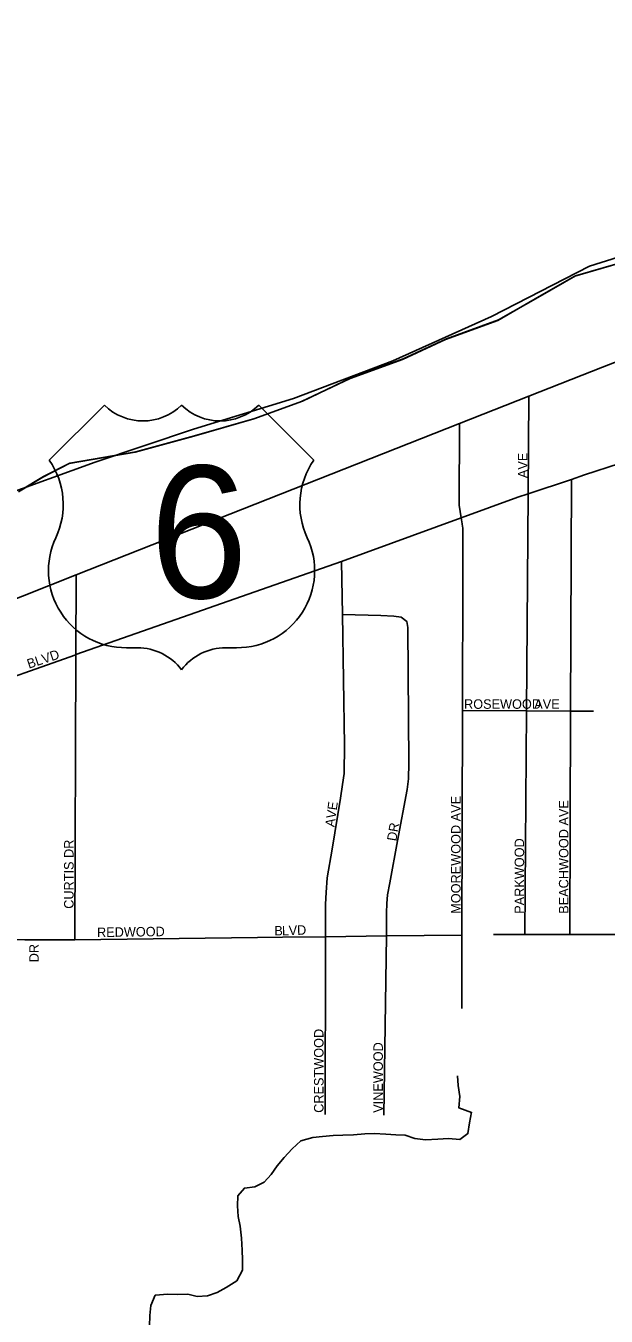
# Model space of a CAD drawing. Extents: x 1857828 to 2277390, y 930619 to 1324581.
# Drawn here: x 2094960 to 2098015, y 1274359 to 1281149 of the extents above; entities that cross this region are included whole.
import ezdxf

# ---------------------------------------------------------------- set-up
doc = ezdxf.new("R2010")
doc.units = 0
for name, color, linetype in [('GM_X_City_Street', 7, 'Continuous'), ('GM_X_City_Street_Text', 7, 'Continuous'), ('GM_X_Corporation', 7, 'Continuous'), ('GM_X_County', 7, 'Continuous'), ('GM_X_Major_Lake', 7, 'Continuous'), ('GM_X_Minor_River', 7, 'Continuous'), ('GM_X_US_Location', 7, 'Continuous'), ('GM_X_US_Route', 7, 'Continuous'), ('GM_X_US_Shield', 7, 'Continuous')]:
    doc.layers.add(name, color=color, linetype=linetype)

msp = doc.modelspace()

# ---------------------------------------------------------------- linework, layer by layer
at = {"layer": 'GM_X_City_Street'}
for points in [[(2097595.3, 1277543.2), (2097595.3, 1277543.7), (2097604.2, 1278686.1), (2097608.2, 1279199.6)], [(2097257.4, 1278529), (2097252.3, 1278559.7), (2097241.4, 1278625.6), (2097243.5, 1279055.7)], [(2094660.3, 1277640.1), (2095217.3, 1277837.6), (2095223.7, 1277839.9), (2096621.9, 1278330.6), (2097252.3, 1278559.7), (2097550.4, 1278668.1), (2097604.2, 1278686.1), (2097832.1, 1278762.2), (2097901.4, 1278785.3), (2098085, 1278844.8), (2098137.5, 1278864.1), (2098146.5, 1278866.5), (2098187.9, 1278877.4), (2098246.3, 1278890.6), (2098371, 1278902.9), (2098431.7, 1278906.3), (2098767.1, 1278925.4), (2099064.6, 1278942.3)], [(2097823, 1276367.3), (2097827.4, 1277542.8), (2097832.1, 1278762.2)], [(2097254.5, 1275977.4), (2097255.6, 1276364.3), (2097259, 1277545.1), (2097261.1, 1278268.8), (2097261.3, 1278505.3), (2097257.8, 1278526.2), (2097257.4, 1278529)], [(2096535.2, 1275420.9), (2096538.2, 1276296.9), (2096538.3, 1276355.5), (2096538.4, 1276413.2), (2096538.5, 1276527.5), (2096540.6, 1276587.6), (2096546.7, 1276665.8), (2096572.9, 1276816.1), (2096617.4, 1277084.7), (2096627.5, 1277156.9), (2096635.6, 1277215), (2096637.8, 1277363.3), (2096626.5, 1278050.7), (2096621.9, 1278330.6)], [(2095217.5, 1276339.3), (2095223.7, 1277839.9), (2095225.5, 1278259.4)], [(2096844.4, 1275416.5), (2096859.3, 1276359.5), (2096859.5, 1276374.7), (2096859.6, 1276481), (2096859.7, 1276531.1), (2096863.7, 1276575.2), (2096875.8, 1276639.4), (2096916.2, 1276859.8), (2096966.7, 1277130.4), (2096974.8, 1277186.5), (2096976.9, 1277268.7), (2096971.7, 1277982.4), (2096965.7, 1278014.5), (2096935.6, 1278036.6), (2096897.5, 1278042.6), (2096829.2, 1278046.7), (2096626.5, 1278050.7)], [(2097259, 1277545.1), (2097595.3, 1277543.7), (2097827.4, 1277542.8), (2097948.8, 1277542.3)], [(2097586.1, 1276367.8), (2097595.3, 1277543.2)], [(2094308.2, 1276341.4), (2094661.8, 1276340.2), (2094954.5, 1276339.2), (2095149.2, 1276338.5), (2095217.5, 1276339.3), (2096179.1, 1276351.1)], [(2096179.1, 1276351.1), (2096310.8, 1276352.7), (2096538.3, 1276355.5), (2096859.3, 1276359.5), (2097255.6, 1276364.3)], [(2097421.5, 1276368.1), (2097586.1, 1276367.8), (2097823, 1276367.3), (2098157.5, 1276366.5)]]:
    msp.add_lwpolyline(points, dxfattribs=at)
at = {"layer": 'GM_X_Corporation'}
msp.add_lwpolyline([(2094819.6, 1278670.7), (2095325.5, 1278853.4), (2095843.6, 1279026.1), (2096369.6, 1279186.8), (2096891.7, 1279385.6), (2097411.7, 1279618.6), (2097927.8, 1279883.7), (2098435.8, 1280044.3), (2098955.8, 1280245.1), (2099459.8, 1280315.4), (2099981.8, 1280397.6), (2100487.7, 1280508.1), (2100989.7, 1280698.8), (2101503.8, 1280953.9), (2102005.7, 1281148.7), (2102525.7, 1281092.4), (2103069.8, 1280963.7)], dxfattribs=at)
at = {"layer": 'GM_X_County'}
msp.add_lwpolyline([(2094921.1, 1278697.3), (2095049.3, 1278774.2), (2095187.6, 1278845.1), (2095535, 1278904.9), (2095844, 1278988.6), (2096161, 1279080.4), (2096411.7, 1279171.9), (2096668.3, 1279293.6), (2096943.1, 1279393.3), (2097169.7, 1279498.7), (2097444.5, 1279598.4), (2097662.9, 1279723.9), (2097849.3, 1279831.2), (2098140.2, 1279914.8)], dxfattribs=at)
at = {"layer": 'GM_X_Major_Lake'}
msp.add_lwpolyline([(2094925.3, 1278699.8), (2095053.5, 1278776.7), (2095191.8, 1278847.7), (2095539.1, 1278907.4), (2095848.2, 1278991.2), (2096165.2, 1279083), (2096415.9, 1279174.5), (2096672.5, 1279296.1), (2096947.3, 1279395.8), (2097173.9, 1279501.3), (2097448.7, 1279600.9), (2097667.1, 1279726.4), (2097853.5, 1279833.7), (2098144.4, 1279917.4)], dxfattribs=at)
msp.add_lwpolyline([(2094925.3, 1278699.8), (2095053.5, 1278776.7), (2095191.8, 1278847.7), (2095539.1, 1278907.4), (2095848.2, 1278991.2), (2096165.2, 1279083), (2096415.9, 1279174.5), (2096672.5, 1279296.1), (2096947.3, 1279395.8), (2097173.9, 1279501.3), (2097448.7, 1279600.9), (2097667.1, 1279726.4), (2097853.5, 1279833.7), (2098144.4, 1279917.4)], dxfattribs=at)
at = {"layer": 'GM_X_Minor_River'}
for points in [[(2097305.7, 1275430.7), (2097239.2, 1275455.7), (2097244.5, 1275514.1), (2097235.8, 1275572.2), (2097233.1, 1275624.5)], [(2097305.9, 1275432), (2097296.4, 1275376), (2097287, 1275319.6), (2097245.2, 1275289), (2097184.9, 1275294.3), (2097128.6, 1275289.7), (2097064.4, 1275287), (2097008, 1275294.4), (2096957.6, 1275311.9), (2096907.3, 1275313.4), (2096855.1, 1275316.8), (2096794.7, 1275320.1), (2096744.5, 1275317.6), (2096684.3, 1275312.9), (2096628.1, 1275312.3), (2096577.9, 1275309.7), (2096521.7, 1275305.1), (2096471.5, 1275298.5), (2096407.4, 1275281.7), (2096361.7, 1275239), (2096320.1, 1275194.3), (2096282.4, 1275149.6), (2096250.8, 1275105.1), (2096215.1, 1275064.5), (2096165.2, 1275039.8), (2096111, 1275033.2), (2096075.3, 1274992.6), (2096074, 1274940.3), (2096078.6, 1274884.1), (2096089.3, 1274832), (2096096.1, 1274769.7), (2096098.9, 1274705.5), (2096101.5, 1274655.2), (2096100.1, 1274601), (2096070.7, 1274544.4), (2096014.8, 1274509.6), (2095966.9, 1274482.9), (2095916.9, 1274466.3), (2095862.7, 1274461.7), (2095812.3, 1274475.2), (2095760.1, 1274472.6), (2095707.8, 1274474), (2095641.6, 1274469.3), (2095618.1, 1274414.7), (2095612.7, 1274362.4), (2095611.4, 1274306.1)]]:
    msp.add_lwpolyline(points, dxfattribs=at)
at = {"layer": 'GM_X_US_Route'}
msp.add_lwpolyline([(2092671.9, 1277266.1), (2093043.1, 1277398.3), (2093949.6, 1277756), (2094550.8, 1277993.2), (2094657.6, 1278035.3), (2095225.5, 1278259.4), (2097243.5, 1279055.7), (2097608.2, 1279199.6), (2097996.5, 1279352.8), (2098790.2, 1279660.7), (2099058, 1279764.5), (2099500.5, 1279930.5), (2099979.3, 1280085.3), (2100150.3, 1280133.3), (2100444.3, 1280212), (2100902, 1280211.2), (2101188.9, 1280224.7), (2101469.1, 1280238), (2101754.3, 1280251.4), (2101902.6, 1280258.4), (2102003.3, 1280267.3), (2102199.7, 1280284.6), (2102707.3, 1280329.3), (2103016.7, 1280356.5)], dxfattribs=at)
at = {"layer": 'GM_X_US_Shield'}
for p, q in [((2095373.8, 1279152.5), (2095083.8, 1278862.5)), ((2096475.9, 1278862.5), (2096185.9, 1279152.5)), ((2095489.8, 1277876.3), (2095547.8, 1277876.3)), ((2096011.9, 1277876.3), (2096069.9, 1277876.3))]:
    msp.add_line(p, q, dxfattribs=at)
for centre, radius, start, end in [((2095576.8, 1279359.6), 290, 225.573, 314.427), ((2095982.9, 1279359.6), 290, 225.573, 314.427), ((2094751.1, 1278629.5), 406.1, 334.54712, 35.00093), ((2096808.6, 1278629.5), 406.1, 144.99907, 205.45288), ((2095485.3, 1278282.4), 406.1, 154.83192, 270.63826), ((2096074.4, 1278282.4), 406.1, 269.36174, 25.16808), ((2095547.8, 1277586.3), 290, 36.8699, 90), ((2096011.9, 1277586.3), 290, 90, 143.1301)]:
    msp.add_arc(centre, radius, start, end, dxfattribs=at)

# ---------------------------------------------------------------- texts
at = {"layer": 'GM_X_City_Street_Text'}
for s, rotation, p in [('AVE', 90, (2097600.8, 1278768.6)), ('BLVD', 18.43677, (2094976.1, 1277765.5)), ('ROSEWOOD', 0.00001, (2097267, 1277554.8)), ('AVE', 0.00001, (2097636.6, 1277554.8)), ('MOOREWOOD AVE', 90, (2097248.8, 1276476.2)), ('AVE', 82.14336, (2096584.5, 1276930.7)), ('BEACHWOOD AVE', 90, (2097816.4, 1276476.2)), ('DR', 80.54161, (2096910.2, 1276856.2)), ('CURTIS DR', 90, (2095211.6, 1276502.6)), ('PARKWOOD', 90, (2097583.2, 1276476.2)), ('B', 0.29146, (2096268.3, 1276362.4)), ('L', 1.53099, (2096309.1, 1276362.6)), ('V', 2.04234, (2096344.8, 1276363.6)), ('D', 2.04234, (2096388.7, 1276365.1)), ('REDWOOD', 0.8065, (2095335.3, 1276353.6)), ('DR', 90, (2095028.3, 1276221)), ('CRESTWOOD', 90, (2096527.2, 1275429)), ('VINEWOOD', 90, (2096839.7, 1275429))]:
    msp.add_text(s, height=50, rotation=rotation, dxfattribs=at).set_placement(p)
at = {"layer": 'GM_X_US_Location'}
for s in ['/', '0']:
    msp.add_text(s, height=1, dxfattribs=at).set_placement((2095779.5, 1278479.9))
msp.add_text('6', height=1, rotation=0.00001, dxfattribs=at).set_placement((2095678.6, 1278272.9))
at = {"layer": 'GM_X_US_Shield'}
msp.add_text('6', height=696.1, dxfattribs=at).set_placement((2095611.6, 1278137.4))

doc.saveas('drawing.dxf')
